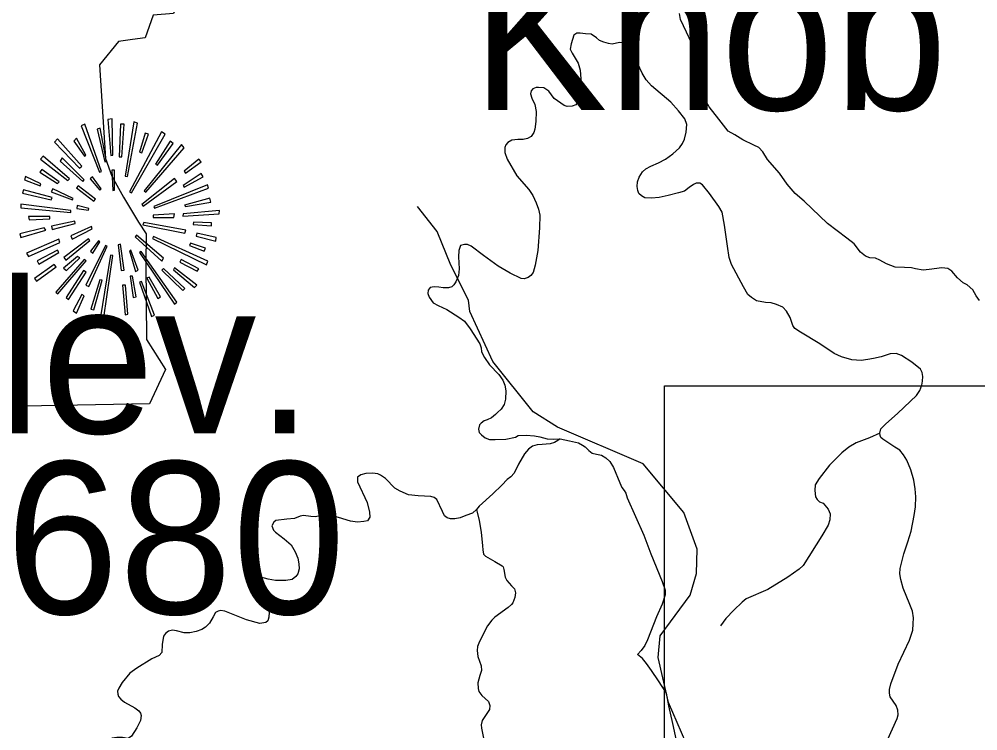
# Model space of a CAD drawing. Extents: x 1159738 to 1321356, y 736314 to 882035.
# Drawn here: x 1209848 to 1215384, y 809013 to 813123 of the extents above; entities that cross this region are included whole.
import ezdxf

# ---------------------------------------------------------------- set-up
doc = ezdxf.new("R2010")
doc.units = 0
for name, color, linetype in [('Exist Boundary Land Use Forest National US Forest Service', 7, 'Continuous'), ('Exist Geographical Mountain Summit CELL', 7, 'Continuous'), ('Exist Geographical Mountain Summit Elevation Number Label', 7, 'Continuous'), ('Exist Geographical Mountain Summit Label', 7, 'Continuous'), ('Exist Hydrographic Creek Single Shore', 7, 'Continuous'), ('Exist Road Non-System Type 51', 7, 'Continuous'), ('Map Preparation Inset Cut Line', 7, 'Continuous')]:
    doc.layers.add(name, color=color, linetype=linetype)

msp = doc.modelspace()

# ---------------------------------------------------------------- linework, layer by layer
at = {"layer": 'Exist Boundary Land Use Forest National US Forest Service'}
msp.add_lwpolyline([(1212164.5, 814672), (1212312.1, 814655.7), (1212305, 814545.3), (1212230.1, 813378.7), (1210820.1, 813322.7), (1210739.2, 813155.7), (1210621.1, 813146.7), (1210575.1, 813015.7), (1210502.4, 813005.3), (1210421.1, 812993.7), (1210311.1, 812858.7), (1210346.2, 812317.7), (1210384.1, 812216.7), (1210450.1, 812094.7), (1210538.1, 811950.7), (1210581.2, 811882.6), (1210580.1, 811708.6), (1210584.1, 811272.6), (1210693.1, 811099.6), (1210600.1, 810900.6), (1210080.1, 810892.6), (1209347.2, 810877.6)], dxfattribs=at)
at = {"layer": 'Exist Geographical Mountain Summit CELL'}
for points in [[(1210360.8, 812543.8), (1210376.9, 812335.9), (1210389.8, 812337.5), (1210384.2, 812548.2)], [(1210206.5, 812506.2), (1210311.3, 812238.7), (1210323, 812242.8), (1210227, 812516.3)], [(1210341.9, 812298.3), (1210352, 812301.1), (1210315.7, 812492.9), (1210298.3, 812488.6)], [(1210424.8, 812327.4), (1210440.5, 812327.4), (1210455.1, 812516.3), (1210433.3, 812516.3)], [(1210472.7, 812213.8), (1210532.3, 812522.1), (1210510.4, 812529.3), (1210459.6, 812216.9)], [(1210485.7, 812126.7), (1210497.4, 812119.5), (1210692.1, 812458), (1210670.3, 812472.7)], [(1210543.7, 812354.8), (1210557, 812350.3), (1210594.8, 812458), (1210575.9, 812465.2)], [(1210052.5, 812413.1), (1210196.4, 812263.3), (1210209.7, 812273.4), (1210068.7, 812432)], [(1210162.9, 812418.9), (1210225.4, 812331.7), (1210232.8, 812337.5), (1210179.1, 812434.9)], [(1210570, 812132.5), (1210578.8, 812123.8), (1210801.1, 812380.9), (1210785.1, 812400)], [(1210719.8, 812418.9), (1210635.5, 812285.1), (1210647.2, 812280.6), (1210737.1, 812405.9)], [(1209971.2, 812314.1), (1210129.6, 812192.1), (1210138.4, 812200.9), (1209985.7, 812331.7)], [(1210084.4, 812302.4), (1210215.3, 812186.3), (1210224.1, 812194.9), (1210096.1, 812322.9)], [(1210801.1, 812244.4), (1210808.5, 812234.3), (1210900, 812299.5), (1210885.4, 812314.1)], [(1209879.7, 812194.9), (1209969.6, 812160.2), (1209974, 812171.9), (1209885.5, 812215.4)], [(1209966.8, 812238.7), (1210070, 812173.1), (1210078.8, 812183.6), (1209978.4, 812254.5)], [(1210382.6, 812250.4), (1210388.2, 812133.9), (1210398.6, 812135.2), (1210398.6, 812251.6)], [(1210801.1, 812153), (1210911.5, 812212.6), (1210900, 812232.7), (1210795.5, 812163.1)], [(1210179.1, 812148.5), (1210279.4, 812072.7), (1210287.9, 812084.4), (1210189.2, 812161.5)], [(1210257.6, 812200.9), (1210312.9, 812135.2), (1210321.4, 812144), (1210270.6, 812212.6)], [(1210557, 812052.5), (1210564.2, 812042.4), (1210758.9, 812186.3), (1210746, 812203.7)], [(1210625.1, 812041), (1210629.6, 812032), (1210942.1, 812146.9), (1210934.9, 812165.8)], [(1209868, 812117.9), (1210033.6, 812080.1), (1210038.1, 812093.2), (1209872.5, 812136.8)], [(1210033.6, 812126.7), (1210155.7, 812078.8), (1210160.2, 812087.3), (1210042.5, 812142.9)], [(1209857.6, 812033.6), (1210145.6, 812005.9), (1210146.9, 812017.6), (1209857.6, 812053.8)], [(1210808.5, 812041), (1210955.4, 812067.1), (1210949.5, 812088.9), (1210802.7, 812049.8)], [(1210180.4, 812029.3), (1210248.8, 812020.5), (1210250.4, 812029.3), (1210183.4, 812046.6)], [(1210621.1, 811990.2), (1210621.1, 811978.5), (1210741.6, 811978.5), (1210744.4, 811998.7)], [(1210793.9, 811985.7), (1211003.3, 811998.7), (1211004.6, 812017.6), (1210795.5, 811998.7)], [(1209906, 811963.9), (1210024.8, 811969.7), (1210024.8, 811984.1), (1209901.5, 811984.1)], [(1210035.2, 811927.7), (1210039.4, 811908.7), (1210171.9, 811942.1), (1210169, 811956.7)], [(1210562.6, 811934.9), (1210805.6, 811887), (1210810, 811904.3), (1210567.1, 811949.4)], [(1210853.5, 811937.8), (1210959.6, 811928.8), (1210959.6, 811946.3), (1210855.1, 811950.6)], [(1209852, 811882.6), (1209857.6, 811862), (1210001.8, 811904.3), (1209993, 811917.3)], [(1210145.6, 811870.9), (1210154.4, 811852), (1210269.3, 811912.8), (1210265, 811926.1)], [(1210869.7, 811869.3), (1210982.8, 811840.3), (1210985.7, 811862), (1210873.7, 811887)], [(1209891.1, 811771.9), (1209901.5, 811753.3), (1210083.1, 811833), (1210077.2, 811852)], [(1210106.2, 811745.9), (1210117.9, 811731.2), (1210256, 811844.7), (1210248.8, 811854.8)], [(1210260.5, 811783.5), (1210273.5, 811771.9), (1210314.1, 811837.4), (1210306.8, 811843.1)], [(1210517.9, 811866.5), (1210671.9, 811725.4), (1210682, 811742.9), (1210525.1, 811875.3)], [(1210617.9, 811856.4), (1210930.6, 811703.6), (1210937.8, 811725.4), (1210624, 811868)], [(1210831.7, 811815.7), (1210916, 811783.5), (1210923.2, 811801.2), (1210837.5, 811828.6)], [(1209961.1, 811708.1), (1210077.2, 811774.9), (1210068.7, 811789.5), (1209952.3, 811728.3)], [(1210232.8, 811586), (1210250.4, 811578.8), (1210356.4, 811812.5), (1210346.3, 811815.7)], [(1210420.4, 811820.1), (1210436.2, 811671.9), (1210453.8, 811673), (1210433.3, 811823)], [(1210484.4, 811785.2), (1210519.2, 811665.8), (1210535.2, 811673), (1210492.9, 811789.5)], [(1210542.4, 811776.2), (1210744.4, 811476.9), (1210758.9, 811488.5), (1210552.5, 811780.7)], [(1210059.9, 811546.6), (1210071.4, 811536.5), (1210234.4, 811727), (1210222.7, 811735.5)], [(1210121.1, 811671.9), (1210198, 811744.3), (1210184.7, 811753.3), (1210103.3, 811684.7)], [(1210318.5, 811404.4), (1210337.4, 811399.9), (1210388.2, 811757.3), (1210375.3, 811760.5)], [(1210775, 811719.8), (1210875.3, 811667.4), (1210885.4, 811682), (1210783.8, 811735.5)], [(1209936.2, 811625.1), (1209947.8, 811609.1), (1210061.4, 811693.5), (1210050.9, 811706.5)], [(1210219.8, 811671.9), (1210119.5, 811514.7), (1210132.3, 811504.6), (1210235.8, 811662.9)], [(1210671.9, 811673), (1210792.3, 811556.7), (1210805.6, 811567.1), (1210680.7, 811683.1)], [(1210738.7, 811675.9), (1210860.7, 811572.7), (1210873.7, 811587.3), (1210746, 811686.3)], [(1210279.4, 811445.1), (1210327.3, 811616.3), (1210312.9, 811617.9), (1210261.8, 811449.1)], [(1210523.5, 811519.1), (1210501.7, 811638.4), (1210488.6, 811638.4), (1210506.2, 811514.7)], [(1210542.4, 811604.9), (1210612.3, 811405.6), (1210629.6, 811412.9), (1210554.1, 811607.8)], [(1210584.4, 811628), (1210648.5, 811510.3), (1210664.7, 811519.1), (1210599.3, 811633.9)], [(1210445, 811586), (1210459.6, 811416.1), (1210475.6, 811420.1), (1210462.3, 811586)], [(1210160.2, 811437.7), (1210179.1, 811426.1), (1210222.7, 811524.8), (1210209.7, 811533.6)]]:
    msp.add_lwpolyline(points, close=True, dxfattribs=at)
at = {"layer": 'Exist Hydrographic Creek Single Shore'}
msp.add_lwpolyline([(1213723.2, 808887.8), (1213597.2, 809175.9), (1213538.2, 809436.3), (1213550.2, 809560.9), (1213723.2, 809797.1), (1213759.2, 809921.1), (1213763.2, 810062.2), (1213686.2, 810273.8), (1213451.2, 810554.2), (1212957.2, 810767.6), (1212817.1, 810855.8), (1212583.2, 811146), (1212450.1, 811434.3), (1212443.1, 811500.1), (1212340.1, 811702.4), (1212262.2, 811897.6), (1212149.1, 812041)], dxfattribs=at)
at = {"layer": 'Exist Road Non-System Type 51'}
for points in [[(1215394.5, 811498.9), (1215374.3, 811524.9), (1215355.6, 811559.4), (1215322.5, 811588.2), (1215299.5, 811601.2), (1215266.4, 811630), (1215234.8, 811667.4), (1215211.7, 811683.3), (1215175.8, 811686.1), (1215102.4, 811677.5), (1215069.3, 811673.2), (1215024.7, 811680.4), (1215001.6, 811686.1), (1214959.9, 811689), (1214906.7, 811690.5), (1214856.3, 811710.6), (1214818.9, 811732.2), (1214793, 811742.3), (1214761.3, 811745.2), (1214735.4, 811755.3), (1214706.6, 811778.3), (1214670.7, 811825.8), (1214627.5, 811857.5), (1214516.7, 811943.9), (1214382, 812072.6), (1214330.2, 812117.2), (1214284.1, 812170.5), (1214238.1, 812233.9), (1214169, 812313.1), (1214143.1, 812357.7), (1214120.1, 812382.2), (1214089.8, 812395.1), (1214026.5, 812425.4), (1213980.5, 812455.6), (1213943.1, 812477.2), (1213887.7, 812545.6), (1213833, 812617.6), (1213804.2, 812666.6), (1213795.6, 812708.3), (1213795.6, 812757.3), (1213801.3, 812809.1), (1213797, 812830.7), (1213789.8, 812856.6), (1213751, 812943), (1213667.5, 813122.1), (1213661.7, 813155.3)], [(1213543.4, 812093), (1213500.2, 812089.9), (1213461.1, 812092), (1213441.6, 812103.3), (1213427.2, 812115.6), (1213420, 812134.1), (1213417.9, 812155.8), (1213419, 812184.6), (1213429.3, 812211.3), (1213448.2, 812241.4), (1213467.7, 812258.9), (1213496.5, 812274.4), (1213540.7, 812293.9), (1213579.8, 812314.5), (1213622, 812345.4), (1213661.1, 812380.4), (1213678.5, 812405.1), (1213690.9, 812430.8), (1213700.1, 812470.9), (1213703.2, 812514.2), (1213692.9, 812547.1), (1213655.9, 812594.4), (1213610.7, 812643.8), (1213499.6, 812737.9), (1213469.8, 812772.9), (1213445.1, 812811), (1213420.4, 812864.5), (1213407.1, 812909.8), (1213398.8, 812943.8), (1213385.5, 812963.3), (1213362.9, 812980.8), (1213341.3, 812987), (1213317.6, 812989.1), (1213297, 812983.9), (1213272.4, 812978.8), (1213251.8, 812981.8), (1213224, 812990.1), (1213199.7, 813000.1), (1213181.2, 813014.5), (1213150.4, 813036.1), (1213118.5, 813039.2), (1213088.7, 813042.3), (1213068.1, 813041.3), (1213050.6, 813030), (1213036.2, 812980.6), (1213030.1, 812949.7), (1213042.4, 812926), (1213075.3, 812868.4), (1213088.7, 812828.3), (1213091.8, 812777.8), (1213083.5, 812679), (1213075.3, 812649.2), (1213061.9, 812627.6), (1213041.4, 812621.4), (1213013.6, 812618.3), (1212995.1, 812624.5), (1212938.5, 812665.7), (1212906.7, 812707.9), (1212878.9, 812726.4), (1212848, 812728.4), (1212833.6, 812728.4), (1212814.1, 812721.2), (1212804.8, 812708.9), (1212800.7, 812691.4), (1212809, 812666.7), (1212826.4, 812629.6), (1212833.6, 812589.5), (1212831.8, 812531.5), (1212825.6, 812487.3), (1212820.5, 812467.7), (1212805.1, 812445.1), (1212784.5, 812434.8), (1212757.8, 812428.6), (1212727.9, 812428.6), (1212694, 812423.5), (1212670.4, 812410.1), (1212659, 812396.7), (1212652.9, 812381.3), (1212651.8, 812353.5), (1212666.2, 812315.4), (1212722.8, 812218.7), (1212791.7, 812139), (1212814.3, 812104), (1212832.8, 812061.8), (1212847.2, 812025.8), (1212855.5, 811990.8), (1212852.4, 811917.7), (1212844.2, 811787.5), (1212827.7, 811703.1), (1212815.4, 811659.9), (1212802, 811642.4), (1212787.6, 811631), (1212765, 811623.8), (1212746.5, 811625.9)], [(1214864.1, 808965.5), (1214918.6, 809083.8), (1214923.7, 809104.9), (1214922.7, 809131.7), (1214912.4, 809158.4), (1214877.4, 809209.9), (1214873.3, 809230.5), (1214874.3, 809252.1), (1214882.5, 809284), (1214923.7, 809397.2), (1214990.4, 809537.5), (1215008.9, 809595.1), (1215010, 809631.2), (1215012, 809666.1), (1215007.9, 809703.2), (1214991.4, 809743.3), (1214952.4, 809837), (1214940, 809887.7), (1214933.9, 809920.6), (1214935.9, 809951.5), (1214943.1, 809981.3), (1214957.5, 810035.8), (1214979.1, 810104.8), (1214998.6, 810165.5), (1215016.1, 810256.1), (1215024.4, 810306.5), (1215026.4, 810364.5), (1215023.3, 810410.8), (1215015.1, 810460.2), (1214997.6, 810520.9), (1214974, 810575.5), (1214954.4, 810607.4), (1214933.8, 810634.1), (1214905, 810651.6), (1214852.6, 810685), (1214835.1, 810698.4), (1214823.8, 810707.6), (1214820.7, 810717.9), (1214817.7, 810732.3), (1214824.8, 810757), (1214850.6, 810783.8), (1214921.5, 810848.6), (1215029.5, 810949.5), (1215049, 810978.3), (1215060.4, 811009.2), (1215065.5, 811032.8), (1215066.5, 811059.6), (1215063.4, 811082.2), (1215053.2, 811101.1), (1215003.8, 811142.2), (1214943.1, 811181.4), (1214912.3, 811191.6), (1214878.3, 811190.6), (1214825.9, 811173.1), (1214781.7, 811162.8), (1214748.8, 811156.7), (1214710.7, 811151.5), (1214656.2, 811155.6), (1214597.6, 811172.1), (1214554.4, 811191.6), (1214471.1, 811247.2), (1214360.6, 811315.9), (1214327.7, 811337.5), (1214315.3, 811353.9), (1214299.9, 811400.3), (1214279.3, 811437.3), (1214257.7, 811459.9), (1214220.7, 811475.4), (1214189.9, 811484.6), (1214158, 811486.7), (1214106.8, 811496.7), (1214078, 811515.3), (1214056.4, 811533.8), (1214031.7, 811578), (1213960.8, 811706.7), (1213947.4, 811745.8), (1213939.2, 811812.7), (1213921.9, 811933.5), (1213907.5, 812007.6), (1213889, 812041.5), (1213835.5, 812116.6), (1213794.3, 812167.1), (1213778.9, 812175.3), (1213758.3, 812175.3), (1213741.9, 812168.1), (1213717.2, 812150.6), (1213690.5, 812130), (1213655.5, 812119.7), (1213596.9, 812105.3), (1213543.4, 812093)], [(1212746.5, 811625.9), (1212683.7, 811655.7), (1212613.8, 811696.9), (1212529.5, 811757.6), (1212457.5, 811812.2), (1212436.9, 811821.4), (1212420.5, 811822.5), (1212396.8, 811815.3), (1212387.6, 811787.5), (1212384.5, 811751.4), (1212389.6, 811681.5), (1212384.5, 811643.4), (1212370.1, 811606.3), (1212358.4, 811588.1), (1212346.1, 811577.8), (1212326.5, 811571.6), (1212296.7, 811570.6), (1212272, 811574.7), (1212244.2, 811576.8), (1212221.6, 811573.7), (1212209.3, 811558.2), (1212207.2, 811538.7), (1212215.5, 811517.1), (1212239.1, 811485.2), (1212266.9, 811468.7), (1212318.3, 811447.1), (1212386.2, 811402.8), (1212419.1, 811378.1), (1212451.8, 811334.4), (1212508.4, 811249), (1212516.6, 811225.4), (1212517.6, 811202.7), (1212536.1, 811169.8), (1212563.9, 811127.6), (1212617.4, 811070), (1212641.9, 811037.6), (1212653.2, 811009.8), (1212659.3, 810975.8), (1212657.3, 810928.5), (1212649.1, 810898.6), (1212630.6, 810870.8), (1212611, 810851.3), (1212598.7, 810840), (1212575, 810821.4), (1212550.3, 810809.1), (1212533.9, 810802.9)], [(1212533.9, 810802.9), (1212515.4, 810789.5), (1212506.1, 810779.3), (1212501, 810755.6), (1212504.1, 810736), (1212517.4, 810721.6), (1212539, 810704.6), (1212564.7, 810696.3), (1212596.6, 810696.3), (1212658.3, 810698.4), (1212713.9, 810708.7), (1212730.3, 810717.9), (1212775.6, 810720), (1212823.9, 810715.9), (1212855.8, 810710.7), (1212897.4, 810699.7), (1212932.4, 810696.6), (1212971.5, 810699.7)], [(1214817.7, 810732.3), (1214758.3, 810705.2), (1214680.7, 810675.7), (1214639.6, 810651.6), (1214599.5, 810618.5), (1214527.2, 810547.1), (1214468.3, 810471.2), (1214445, 810434.5), (1214442.4, 810401.5), (1214446.8, 810364), (1214455.7, 810349.2), (1214470, 810335.8), (1214490.5, 810328.7), (1214520.9, 810293.9), (1214530.7, 810266.2), (1214529.8, 810232.2), (1214520, 810201), (1214482.5, 810138.4), (1214376.5, 809968.4), (1214352.4, 809946.9), (1214286.3, 809900.5), (1214171.2, 809829), (1214045.7, 809774.9), (1214022.5, 809755.3), (1213975.2, 809710.6), (1213929.7, 809662.4), (1213898.4, 809618.6)], [(1212971.5, 810699.7), (1212959.5, 810689.3), (1212939.9, 810679), (1212915.2, 810669.8), (1212867.9, 810666.7), (1212840.2, 810664.6), (1212813.4, 810656.4), (1212788.7, 810638.9), (1212766.1, 810612.1), (1212731.2, 810552.5), (1212707.5, 810502), (1212688, 810480.4), (1212665.3, 810465), (1212634.5, 810432), (1212583.1, 810381.6), (1212503.9, 810309.6), (1212489.9, 810291.5)], [(1212971.5, 810699.7), (1213027, 810688.4), (1213078.4, 810676), (1213102.1, 810663.7), (1213117.5, 810653.4), (1213137, 810632.8), (1213156.6, 810617.4), (1213181.2, 810611.2), (1213211.1, 810606), (1213236.8, 810589.6), (1213258.4, 810568), (1213280, 810533), (1213316, 810445.5), (1213329.3, 810417.7), (1213342.7, 810400.2), (1213352, 810384.8), (1213359.2, 810358), (1213455.6, 810142.4), (1213496.7, 810034.4), (1213560.4, 809875.4), (1213578.9, 809826), (1213577.9, 809799.2), (1213561.4, 809744.7), (1213528.5, 809671.6), (1213477.1, 809538.5), (1213461.7, 809506.6), (1213440.1, 809476.7), (1213419.5, 809454.1)], [(1212489.9, 810291.5), (1212466.2, 810270.9), (1212427.1, 810256.5), (1212394.2, 810244.1), (1212364.4, 810238), (1212339.7, 810238), (1212320.2, 810244.1), (1212304.7, 810255.5), (1212292.4, 810279.1), (1212259.5, 810349.1), (1212245.1, 810360.4), (1212224.5, 810366.6), (1212152.5, 810369.7), (1212096, 810376.9), (1212048.7, 810396.4), (1212017.8, 810415), (1211964.3, 810469.5), (1211934.5, 810489.1), (1211918.7, 810497.2), (1211888.9, 810501.3), (1211849.8, 810498.3), (1211821, 810491), (1211801.5, 810477.7), (1211801.5, 810450.9), (1211857, 810332.6), (1211870.4, 810276), (1211872.4, 810246.1), (1211860.1, 810226.6), (1211837.5, 810221.4), (1211802.5, 810217.3), (1211762.4, 810223.5), (1211691.4, 810245.1), (1211654.4, 810254.3), (1211612.2, 810254.3), (1211583.4, 810255.4), (1211558.8, 810248.2), (1211532, 810250.2), (1211490.9, 810256.4), (1211470.3, 810253.3), (1211437.4, 810239.9), (1211394.2, 810235.8), (1211330.5, 810228.6), (1211318.1, 810217.3), (1211306.8, 810197.7), (1211317.2, 810172.6), (1211327.5, 810160.3), (1211377.9, 810122.2), (1211418, 810087.2), (1211442.7, 810046), (1211458.1, 810011), (1211463.3, 809977.1), (1211464.3, 809948.3), (1211457.1, 809919.4), (1211445.8, 809904), (1211424.2, 809887.5), (1211387.2, 809880.3), (1211327.5, 809880.3), (1211285.4, 809889.6), (1211236, 809901.9), (1211214.4, 809903), (1211197.9, 809896.8), (1211188.7, 809884.4), (1211190.7, 809869), (1211199, 809847.4), (1211250.4, 809783.6), (1211277.8, 809733.6), (1211291.1, 809697.6), (1211289.1, 809669.8), (1211285, 809649.2), (1211272.6, 809638.9), (1211238.7, 809633.8), (1211161.5, 809654.4), (1211036.1, 809704.8), (1211011.4, 809708.9), (1210997, 809704.8), (1210982.6, 809696.6), (1210968.2, 809670.8), (1210946.6, 809634.8), (1210924, 809612.2), (1210902.4, 809598.8), (1210870.5, 809586.5), (1210833.5, 809578.2), (1210800.6, 809578.2), (1210756.4, 809590.6), (1210732.7, 809593.7), (1210710.1, 809589.5), (1210692.6, 809575.1), (1210681.3, 809559.7), (1210674.1, 809512.4), (1210671.4, 809465.5), (1210656, 809449), (1210614.8, 809429.5), (1210528.4, 809375.9), (1210486.3, 809346.1), (1210442, 809292.6), (1210423.7, 809260.1), (1210416.5, 809241.6), (1210417.6, 809225.1), (1210420.7, 809210.7), (1210435.1, 809196.3), (1210456.7, 809178.8)], [(1212489.9, 810291.5), (1212492.4, 810276.6), (1212504.7, 810228.2), (1212516, 810161.3), (1212524.3, 810081.1), (1212526.3, 810057.4), (1212529.4, 810033.7), (1212541.8, 810021.4), (1212594.2, 809990.5), (1212636.4, 809965.8), (1212642.5, 809959.6), (1212646.7, 809945.2), (1212654.9, 809899.9), (1212665.2, 809881.4), (1212691.9, 809849.5), (1212709.3, 809833.8), (1212713.4, 809810.1), (1212710.4, 809783.3), (1212698, 809752.5), (1212691.8, 809742.2), (1212671.3, 809724.7), (1212595.2, 809670.1), (1212576.7, 809652.6), (1212553, 809618.7), (1212506.7, 809529.1), (1212495.6, 809499.8), (1212493.6, 809477.2), (1212497.7, 809442.2), (1212515.1, 809387.7), (1212518.2, 809360.9), (1212509, 809332.1), (1212496.6, 809289.9), (1212498.7, 809258), (1212501.8, 809240.5), (1212520.3, 809217.8), (1212558.3, 809181.8), (1212566.6, 809159.2), (1212563.5, 809136.5), (1212521.3, 809073.4), (1212515.1, 809047.7), (1212517.2, 809029.1), (1212529.5, 808970.5)], [(1213644.4, 808957.9), (1213622.8, 809055.7), (1213599.1, 809156.6), (1213586.9, 809231.4), (1213539.6, 809302.4), (1213499.5, 809361.1), (1213470.7, 809402.2), (1213448.1, 809431.1), (1213419.5, 809454.1)], [(1210456.7, 809178.8), (1210516.3, 809145.9), (1210538.9, 809129.4), (1210549.2, 809116), (1210552.3, 809101.6), (1210548.2, 809072.8), (1210526.6, 809029.6), (1210496.8, 808982.2), (1210478.3, 808967.8), (1210444.3, 808974), (1210411.4, 808974), (1210384.7, 808969.9), (1210361, 808956.5)]]:
    msp.add_lwpolyline(points, dxfattribs=at)
at = {"layer": 'Map Preparation Inset Cut Line'}
msp.add_lwpolyline([(1213574.8, 811005.5), (1289258, 811005.5), (1289258, 782300.2), (1274049.2, 782296.9), (1274049.2, 766757), (1213574.8, 766757)], close=True, dxfattribs=at)

# ---------------------------------------------------------------- texts
at = {"layer": 'Exist Geographical Mountain Summit Elevation Number Label'}
for s, p in [('Elev.', (1208929, 810731.9)), (' 1680', (1208788.1, 809687.9))]:
    msp.add_text(s, height=880, dxfattribs=at).set_placement(p)
at = {"layer": 'Exist Geographical Mountain Summit Label'}
msp.add_text(' Knob', height=880, dxfattribs=at).set_placement((1212133.3, 812598))

doc.saveas('drawing.dxf')
